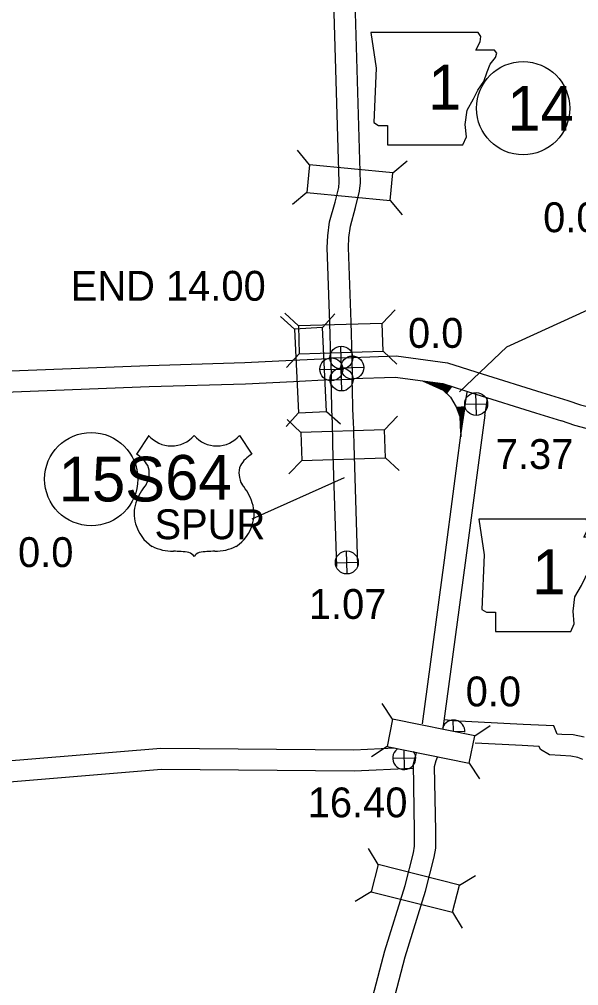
# Model space of a CAD drawing. Extents: x -939622 to -934222, y 1383701 to 1385301.
# Drawn here: x -935812.99 to -935789.21, y 1384422.5 to 1384463.54 of the extents above; entities that cross this region are included whole.
import ezdxf

# ---------------------------------------------------------------- set-up
doc = ezdxf.new("R2010")
doc.units = 0
for name, color, linetype in [('Level 10', 7, 'Continuous'), ('Level 15', 7, 'Continuous'), ('Level 20', 7, 'Continuous'), ('Level 21', 7, 'Continuous'), ('Level 22', 7, 'Continuous'), ('Level 25', 7, 'Continuous'), ('Level 26', 7, 'Continuous'), ('Level 27', 7, 'Continuous')]:
    doc.layers.add(name, color=color, linetype=linetype)

msp = doc.modelspace()

# ---------------------------------------------------------------- linework, layer by layer
at = {"layer": 'Level 10'}
for points in [[(-935799.742, 1384449.144), (-935799.787, 1384450.646), (-935799.898, 1384453.854), (-935799.877, 1384454.35), (-935799.797, 1384454.943), (-935799.566, 1384455.776), (-935799.413, 1384456.395), (-935799.391, 1384456.625), (-935799.628, 1384464.778)], [(-935798.843, 1384449.184), (-935798.888, 1384450.675), (-935798.997, 1384453.85), (-935798.979, 1384454.271), (-935798.913, 1384454.762), (-935798.695, 1384455.547), (-935798.523, 1384456.244), (-935798.489, 1384456.595), (-935798.729, 1384464.801)], [(-935795.857, 1384448.19), (-935794.972, 1384447.787), (-935794.666, 1384447.491), (-935794.415, 1384447.089), (-935794.269, 1384446.674), (-935794.223, 1384445.817)], [(-935794.085, 1384446.864), (-935794.038, 1384447.171), (-935793.958, 1384447.716)], [(-935793.196, 1384446.726), (-935793.148, 1384447.037), (-935793.086, 1384447.456)], [(-935795.849, 1384433.628), (-935794.912, 1384440.578), (-935794.087, 1384446.854)], [(-935794.968, 1384433.429), (-935794.02, 1384440.459), (-935793.194, 1384446.736)], [(-935788.977, 1384433.061), (-935789.441, 1384433.152), (-935789.929, 1384433.172), (-935790.128, 1384433.187), (-935790.274, 1384433.538), (-935791.569, 1384433.599), (-935794.581, 1384433.753), (-935794.902, 1384433.795)], [(-935797.031, 1384432.593), (-935798.773, 1384432.508), (-935806.975, 1384432.581), (-935814.012, 1384431.997), (-935814.944, 1384431.896)], [(-935789.033, 1384432.104), (-935789.246, 1384432.197), (-935789.547, 1384432.256), (-935789.979, 1384432.274), (-935790.453, 1384432.308), (-935790.834, 1384432.538), (-935790.887, 1384432.666), (-935791.613, 1384432.7), (-935793.614, 1384432.803)], [(-935801.223, 1384390.591), (-935801.274, 1384391.494), (-935801.359, 1384394.033), (-935801.531, 1384398.682), (-935801.841, 1384407.495), (-935801.335, 1384409.499), (-935799.623, 1384415.759), (-935798.834, 1384418.696), (-935797.448, 1384423.977), (-935796.589, 1384426.753), (-935796.238, 1384428.147), (-935796.188, 1384428.426), (-935796.184, 1384429.074), (-935796.238, 1384431.924), (-935796.118, 1384432.35), (-935796.111, 1384432.368)], [(-935800.324, 1384390.642), (-935800.375, 1384391.534), (-935800.459, 1384394.065), (-935800.632, 1384398.715), (-935800.937, 1384407.398), (-935800.464, 1384409.27), (-935798.754, 1384415.524), (-935797.964, 1384418.465), (-935796.583, 1384423.73), (-935795.722, 1384426.51), (-935795.358, 1384427.957), (-935795.289, 1384428.342), (-935795.284, 1384429.08), (-935795.335, 1384431.809), (-935795.264, 1384432.063), (-935795.207, 1384432.209)], [(-935796.272, 1384431.728), (-935798.755, 1384431.608), (-935806.942, 1384431.681), (-935813.926, 1384431.101), (-935814.846, 1384431.001)]]:
    msp.add_lwpolyline(points, dxfattribs=at)
at = {"layer": 'Level 15'}
for points in [[(-935835.796, 1384446.364), (-935830.309, 1384446.677), (-935824.541, 1384447.032), (-935822.295, 1384447.189), (-935820.543, 1384447.487), (-935818.399, 1384447.859), (-935814.451, 1384448.575), (-935807.503, 1384448.843), (-935803.405, 1384448.966), (-935801.373, 1384449.062), (-935799.838, 1384449.139), (-935799.742, 1384449.144)], [(-935798.843, 1384449.184), (-935796.964, 1384449.248), (-935794.791, 1384448.954), (-935793.318, 1384448.485), (-935790.776, 1384447.691), (-935789.679, 1384447.356)], [(-935835.745, 1384445.465), (-935830.256, 1384445.779), (-935824.482, 1384446.134), (-935822.188, 1384446.294), (-935820.391, 1384446.601), (-935818.242, 1384446.973), (-935814.353, 1384447.678), (-935807.473, 1384447.943), (-935803.37, 1384448.067), (-935801.329, 1384448.163), (-935799.791, 1384448.24), (-935799.733, 1384448.243)], [(-935799.694, 1384446.536), (-935799.733, 1384448.243)], [(-935798.834, 1384448.283), (-935797.01, 1384448.346), (-935794.989, 1384448.072), (-935793.588, 1384447.627), (-935791.042, 1384446.831), (-935789.942, 1384446.495)], [(-935798.795, 1384446.556), (-935798.834, 1384448.283)], [(-935789.667, 1384447.352), (-935789.139, 1384447.174), (-935788.74, 1384447.07), (-935786.775, 1384446.842), (-935786.266, 1384446.684), (-935785.062, 1384446.144), (-935784.762, 1384446.045), (-935784.509, 1384446.047), (-935783.609, 1384446.235), (-935783.139, 1384446.219), (-935782.577, 1384446.097), (-935782.368, 1384445.961), (-935781.113, 1384444.814), (-935780.934, 1384444.747), (-935780.724, 1384444.72), (-935780.346, 1384444.737), (-935779.828, 1384444.92)], [(-935799.694, 1384446.538), (-935799.674, 1384445.451), (-935799.509, 1384440.307)], [(-935798.795, 1384446.555), (-935798.774, 1384445.474), (-935798.61, 1384440.336)], [(-935789.954, 1384446.499), (-935789.397, 1384446.311), (-935788.906, 1384446.183), (-935786.962, 1384445.958), (-935786.585, 1384445.841), (-935785.388, 1384445.304), (-935784.904, 1384445.144), (-935784.413, 1384445.148), (-935783.531, 1384445.332), (-935783.25, 1384445.322), (-935782.93, 1384445.253), (-935782.921, 1384445.247), (-935781.592, 1384444.032), (-935781.151, 1384443.867), (-935780.762, 1384443.817), (-935780.172, 1384443.844), (-935779.528, 1384444.071)]]:
    msp.add_lwpolyline(points, dxfattribs=at)
at = {"layer": 'Level 20'}
for p, q in [((-935800.657, 1384457.371), (-935801.161, 1384457.982)), ((-935797.109, 1384457.031), (-935796.498, 1384457.535)), ((-935800.771, 1384456.189), (-935801.382, 1384455.685)), ((-935797.223, 1384455.848), (-935796.719, 1384455.237)), ((-935801.122, 1384450.525), (-935801.699, 1384451.068)), ((-935800.107, 1384450.451), (-935799.576, 1384451.039)), ((-935797.56, 1384450.632), (-935797.017, 1384451.209)), ((-935801.294, 1384450.391), (-935801.881, 1384450.923)), ((-935801.086, 1384449.337), (-935801.629, 1384448.761)), ((-935797.524, 1384449.445), (-935796.947, 1384448.902)), ((-935799.928, 1384446.892), (-935799.34, 1384446.361)), ((-935801.114, 1384446.832), (-935801.645, 1384446.244)), ((-935801.024, 1384446), (-935801.602, 1384446.541)), ((-935797.462, 1384446.114), (-935796.92, 1384446.691)), ((-935797.424, 1384444.926), (-935796.847, 1384444.384)), ((-935800.986, 1384444.812), (-935801.528, 1384444.234)), ((-935797.122, 1384433.825), (-935797.56, 1384434.485)), ((-935793.63, 1384433.116), (-935792.969, 1384433.554)), ((-935797.359, 1384432.66), (-935798.019, 1384432.223)), ((-935793.866, 1384431.952), (-935793.428, 1384431.292)), ((-935797.739, 1384427.642), (-935798.145, 1384428.322)), ((-935794.283, 1384426.772), (-935793.603, 1384427.179)), ((-935798.029, 1384426.49), (-935798.709, 1384426.083)), ((-935794.573, 1384425.62), (-935794.166, 1384424.94))]:
    msp.add_line(p, q, dxfattribs=at)
for points in [[(-935800.771, 1384456.189), (-935797.223, 1384455.848), (-935797.109, 1384457.031), (-935800.657, 1384457.371)], [(-935797.56, 1384450.632), (-935801.122, 1384450.525), (-935801.086, 1384449.337), (-935797.524, 1384449.445)], [(-935801.294, 1384450.391), (-935801.114, 1384446.832), (-935799.928, 1384446.892), (-935800.107, 1384450.451)], [(-935800.986, 1384444.812), (-935797.424, 1384444.926), (-935797.462, 1384446.114), (-935801.024, 1384446)], [(-935797.359, 1384432.66), (-935793.866, 1384431.952), (-935793.63, 1384433.116), (-935797.122, 1384433.825)], [(-935794.283, 1384426.772), (-935797.739, 1384427.642), (-935798.029, 1384426.49), (-935794.573, 1384425.62)]]:
    msp.add_lwpolyline(points, close=True, dxfattribs=at)
at = {"layer": 'Level 21'}
for points in [[(-935798.045, 1384462.99), (-935797.816, 1384461.468), (-935797.918, 1384459.158), (-935797.715, 1384459.031), (-935797.334, 1384459.031), (-935797.334, 1384458.219), (-935794.137, 1384458.219), (-935793.984, 1384458.549), (-935794.035, 1384459.082), (-935793.959, 1384459.691), (-935793.68, 1384460.173), (-935793.502, 1384460.529), (-935793.249, 1384460.909), (-935793.096, 1384461.315), (-935792.969, 1384461.645), (-935792.741, 1384461.924), (-935792.69, 1384462.102), (-935792.792, 1384462.229), (-935793.578, 1384462.229), (-935793.401, 1384462.584), (-935793.375, 1384462.813), (-935793.481, 1384462.988)], [(-935793.46, 1384442.317), (-935793.232, 1384440.794), (-935793.334, 1384438.485), (-935793.131, 1384438.358), (-935792.75, 1384438.358), (-935792.75, 1384437.546), (-935789.552, 1384437.546), (-935789.4, 1384437.876), (-935789.451, 1384438.409), (-935789.375, 1384439.018), (-935789.096, 1384439.5), (-935788.918, 1384439.855), (-935788.664, 1384440.236), (-935788.512, 1384440.642), (-935788.385, 1384440.972), (-935788.157, 1384441.251), (-935788.106, 1384441.428), (-935788.207, 1384441.555), (-935788.994, 1384441.555), (-935788.816, 1384441.911), (-935788.791, 1384442.139), (-935788.896, 1384442.314)]]:
    msp.add_lwpolyline(points, close=True, dxfattribs=at)
at = {"layer": 'Level 22'}
for p, q in [((-935807.489, 1384445.875), (-935808.008, 1384445.072)), ((-935803.628, 1384445.875), (-935803.109, 1384445.072)), ((-935803.086, 1384442.323), (-935799.16, 1384444.078))]:
    msp.add_line(p, q, dxfattribs=at)
for centre, radius, start, end in [((-935806.522, 1384446.689), 1.264, 220.075, 319.6701), ((-935804.595, 1384446.689), 1.264, 220.3299, 319.925), ((-935808.687, 1384443.906), 1.349, 30.7809, 59.9883), ((-935802.431, 1384443.906), 1.349, 120.0117, 149.2191), ((-935808.39, 1384444.262), 0.925, 328.8105, 21.2108), ((-935802.727, 1384444.262), 0.925, 158.7892, 211.1895), ((-935805.972, 1384442.367), 2.157, 138.9565, 162.6913), ((-935805.146, 1384442.367), 2.157, 17.3087, 41.0435), ((-935806.684, 1384442.543), 1.426, 160.9576, 197.3819), ((-935804.434, 1384442.543), 1.426, 342.6181, 19.0424), ((-935806.452, 1384442.547), 1.65, 195.1074, 237.1312), ((-935804.666, 1384442.547), 1.65, 302.8688, 344.8926), ((-935806.421, 1384443.067), 2.118, 244.0771, 269.5779), ((-935804.696, 1384443.067), 2.118, 270.4221, 295.9229), ((-935806.372, 1384437.07), 3.88, 81.1942, 90.9539), ((-935805.887, 1384440.548), 0.372, 28.0342, 72.9864), ((-935805.23, 1384440.548), 0.372, 107.0136, 151.9658), ((-935804.745, 1384437.07), 3.88, 89.0461, 98.8058)]:
    msp.add_arc(centre, radius, start, end, dxfattribs=at)
at = {"layer": 'Level 26'}
for p, q in [((-935799.293, 1384448.684), (-935799.315, 1384449.66)), ((-935799.792, 1384449.161), (-935798.816, 1384449.183)), ((-935799.716, 1384448.193), (-935799.738, 1384449.169)), ((-935798.823, 1384448.267), (-935798.845, 1384449.243)), ((-935800.215, 1384448.67), (-935799.239, 1384448.692)), ((-935799.322, 1384448.744), (-935798.346, 1384448.766)), ((-935799.281, 1384447.762), (-935799.304, 1384448.738)), ((-935799.781, 1384448.239), (-935798.804, 1384448.262)), ((-935794.996, 1384448.048), (-935795.741, 1384448.154)), ((-935795.741, 1384448.154), (-935794.962, 1384447.804)), ((-935795, 1384448.021), (-935795.635, 1384448.13)), ((-935795.635, 1384448.13), (-935794.948, 1384447.815)), ((-935794.996, 1384448), (-935795.542, 1384448.1)), ((-935795.542, 1384448.1), (-935794.938, 1384447.828)), ((-935795.017, 1384447.986), (-935795.45, 1384448.072)), ((-935795.45, 1384448.072), (-935794.931, 1384447.849)), ((-935794.814, 1384447.918), (-935795.35, 1384448.041)), ((-935795.35, 1384448.041), (-935794.928, 1384447.863)), ((-935794.842, 1384447.904), (-935795.226, 1384448.003)), ((-935795.226, 1384448.003), (-935794.917, 1384447.873)), ((-935794.866, 1384447.897), (-935795.089, 1384447.955)), ((-935795.089, 1384447.955), (-935794.887, 1384447.89)), ((-935794.79, 1384447.928), (-935795.017, 1384447.986)), ((-935794.729, 1384447.945), (-935795, 1384448.021)), ((-935794.694, 1384447.959), (-935794.996, 1384448.048)), ((-935794.763, 1384447.938), (-935794.996, 1384448)), ((-935794.893, 1384447.876), (-935794.99, 1384447.914)), ((-935794.962, 1384447.804), (-935794.876, 1384447.729)), ((-935794.948, 1384447.815), (-935794.88, 1384447.753)), ((-935794.938, 1384447.828), (-935794.883, 1384447.784)), ((-935794.931, 1384447.849), (-935794.883, 1384447.808)), ((-935794.928, 1384447.863), (-935794.89, 1384447.832)), ((-935794.917, 1384447.873), (-935794.893, 1384447.852)), ((-935794.893, 1384447.852), (-935794.866, 1384447.897)), ((-935794.887, 1384447.89), (-935794.893, 1384447.876)), ((-935794.89, 1384447.832), (-935794.842, 1384447.904)), ((-935794.883, 1384447.784), (-935794.79, 1384447.928)), ((-935794.883, 1384447.808), (-935794.814, 1384447.918)), ((-935794.88, 1384447.753), (-935794.763, 1384447.938)), ((-935794.876, 1384447.729), (-935794.729, 1384447.945)), ((-935794.873, 1384447.715), (-935794.718, 1384447.942)), ((-935794.863, 1384447.694), (-935794.694, 1384447.959)), ((-935794.657, 1384447.955), (-935794.863, 1384447.694)), ((-935794.838, 1384447.688), (-935794.742, 1384447.832)), ((-935794.828, 1384447.67), (-935794.657, 1384447.955)), ((-935794.639, 1384447.931), (-935794.828, 1384447.67)), ((-935794.821, 1384447.667), (-935794.626, 1384447.945)), ((-935794.681, 1384447.955), (-935794.749, 1384447.849)), ((-935793.559, 1384446.718), (-935793.581, 1384447.694)), ((-935794.385, 1384447.056), (-935794.306, 1384446.816)), ((-935794.382, 1384447.066), (-935794.052, 1384447.104)), ((-935794.372, 1384447.059), (-935794.076, 1384447.087)), ((-935794.255, 1384446.678), (-935794.372, 1384447.059)), ((-935794.351, 1384447.049), (-935794.09, 1384447.07)), ((-935794.238, 1384446.682), (-935794.351, 1384447.049)), ((-935794.334, 1384447.039), (-935794.1, 1384447.052)), ((-935794.217, 1384446.665), (-935794.334, 1384447.039)), ((-935794.313, 1384447.022), (-935794.124, 1384447.028)), ((-935794.197, 1384446.678), (-935794.313, 1384447.022)), ((-935794.296, 1384447.004), (-935794.2, 1384446.723)), ((-935794.183, 1384446.689), (-935794.286, 1384447.011)), ((-935794.286, 1384447.011), (-935794.142, 1384447.011)), ((-935794.269, 1384446.994), (-935794.262, 1384447.001)), ((-935794.172, 1384446.716), (-935794.269, 1384446.994)), ((-935794.262, 1384447.001), (-935794.152, 1384446.994)), ((-935794.176, 1384446.754), (-935794.251, 1384446.991)), ((-935794.251, 1384446.991), (-935794.169, 1384446.984)), ((-935794.186, 1384446.812), (-935794.227, 1384446.977)), ((-935794.227, 1384446.977), (-935794.186, 1384446.963)), ((-935794.052, 1384447.104), (-935794.217, 1384445.988)), ((-935794.076, 1384447.087), (-935794.214, 1384446.115)), ((-935794.09, 1384447.07), (-935794.207, 1384446.246)), ((-935794.193, 1384446.877), (-935794.2, 1384446.949)), ((-935794.1, 1384447.052), (-935794.197, 1384446.393)), ((-935794.186, 1384446.963), (-935794.193, 1384446.877)), ((-935794.169, 1384446.984), (-935794.186, 1384446.812)), ((-935794.124, 1384447.028), (-935794.183, 1384446.586)), ((-935794.152, 1384446.994), (-935794.176, 1384446.754)), ((-935794.135, 1384447.008), (-935794.172, 1384446.716)), ((-935794.142, 1384447.011), (-935794.135, 1384447.008)), ((-935794.058, 1384447.195), (-935793.082, 1384447.217)), ((-935794.217, 1384445.988), (-935794.255, 1384446.678)), ((-935794.214, 1384446.115), (-935794.238, 1384446.682)), ((-935794.207, 1384446.246), (-935794.217, 1384446.665)), ((-935794.197, 1384446.393), (-935794.197, 1384446.678)), ((-935794.183, 1384446.586), (-935794.183, 1384446.689)), ((-935799.055, 1384439.987), (-935799.077, 1384440.963)), ((-935799.554, 1384440.464), (-935798.578, 1384440.486)), ((-935794.536, 1384433.325), (-935794.547, 1384433.781)), ((-935794.451, 1384433.295), (-935794.047, 1384433.304)), ((-935797.115, 1384432.157), (-935796.138, 1384432.18)), ((-935796.615, 1384431.68), (-935796.634, 1384432.5))]:
    msp.add_line(p, q, dxfattribs=at)
for centre in [(-935799.304, 1384449.172), (-935799.727, 1384448.681), (-935798.834, 1384448.755), (-935799.292, 1384448.25), (-935793.57, 1384447.206), (-935799.066, 1384440.475)]:
    msp.add_circle(centre, 0.488, dxfattribs=at)
for centre, start, end in [((-935794.535, 1384433.293), 356.562, 161.4), ((-935796.627, 1384432.169), 128.78, 35.0265)]:
    msp.add_arc(centre, 0.488, start, end, dxfattribs=at)
at = {"layer": 'Level 27'}
for p, q in [((-935792.265, 1384449.634), (-935788.822, 1384451.202)), ((-935794.276, 1384447.719), (-935792.265, 1384449.634))]:
    msp.add_line(p, q, dxfattribs=at)
for centre in [(-935791.574, 1384459.767), (-935809.931, 1384444.017)]:
    msp.add_circle(centre, 1.98, dxfattribs=at)

# ---------------------------------------------------------------- texts
at = {"layer": 'Level 21'}
for p in [(-935795.612, 1384459.713), (-935791.186, 1384439.127)]:
    msp.add_text('1', height=1.901, dxfattribs=at).set_placement(p)
at = {"layer": 'Level 22'}
for s, height, p in [('64', 1.9008, (-935806.787, 1384443.139)), ('SPUR', 1.2672, (-935807.241, 1384441.464))]:
    msp.add_text(s, height=height, dxfattribs=at).set_placement(p)
at = {"layer": 'Level 25'}
for s, p in [('0.0-0.22', (-935790.723, 1384454.503)), ('END 14.00', (-935810.802, 1384451.593)), ('0.0', (-935796.468, 1384449.591)), ('7.37', (-935792.737, 1384444.446)), ('0.0', (-935813.042, 1384440.282)), ('1.07', (-935800.681, 1384438.079)), ('0.0', (-935794.016, 1384434.365)), ('16.40', (-935800.73, 1384429.652))]:
    msp.add_text(s, height=1.2672, dxfattribs=at).set_placement(p)
at = {"layer": 'Level 27'}
for s, p in [('14', (-935792.247, 1384458.817)), ('15S', (-935811.313, 1384443.067))]:
    msp.add_text(s, height=1.9008, dxfattribs=at).set_placement(p)

doc.saveas('drawing.dxf')
